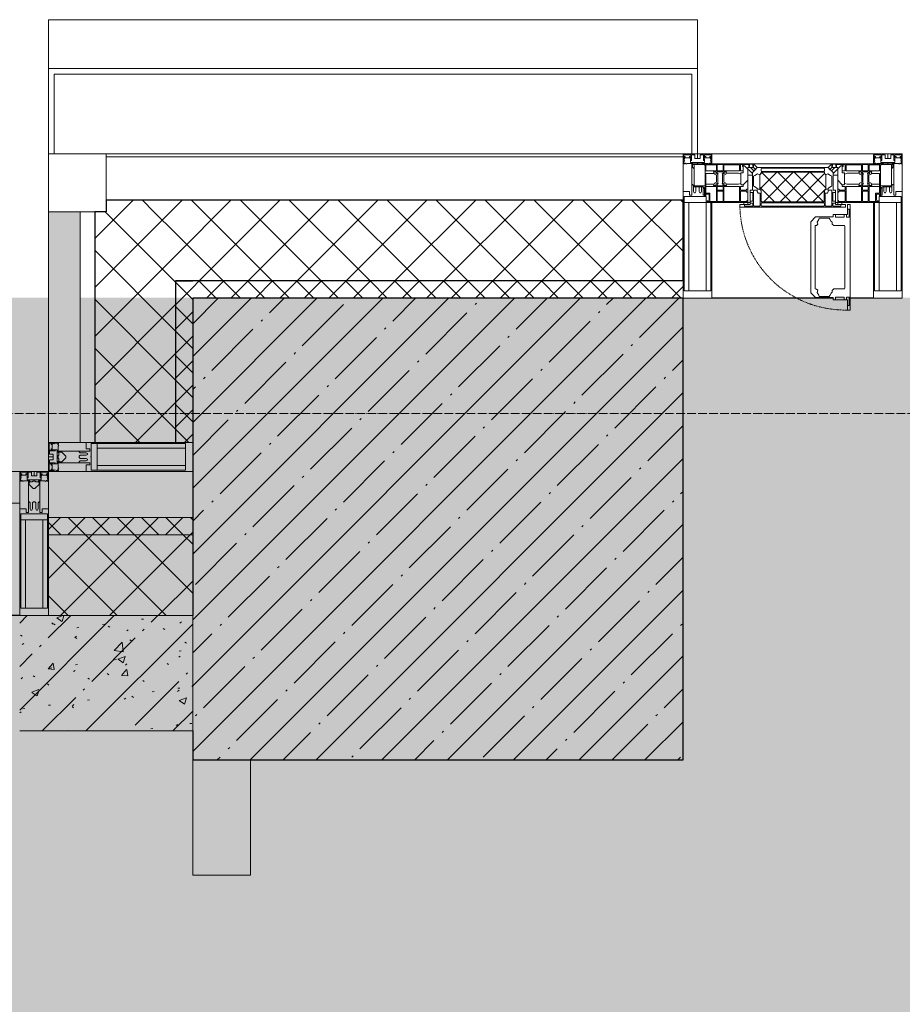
# Model space of a CAD drawing. Header units: millimetres. Extents: x -525784 to 178656, y -69521 to 385150.
# Tile 330 of 389: x -174153 to -172623, y 374921 to 376627. Entities that reach past the tile are written whole.
import ezdxf

# ---------------------------------------------------------------- set-up
doc = ezdxf.new("R2010")
doc.units = ezdxf.units.MM
doc.linetypes.add('-D1-02х01', pattern=[3, 2, -1])
doc.linetypes.add('-D1d1-15x02', pattern=[19, 15, -2, 0, -2])
for name, color, linetype, lineweight in [('_0', 7, 'Continuous', 13), ('A-COLS', 7, 'Continuous', 5), ('A-DETL-GENF', 7, 'Continuous', 5), ('A-GLAZ', 7, 'Continuous', 5), ('A-GLAZ-CURT', 8, 'Continuous', 5), ('A-GLAZ-CWMG', 8, 'Continuous', 5), ('A-WALL', 7, 'Continuous', 5), ('A-WALL-FNSH', 8, 'Continuous', 5), ('I-WALL', 7, 'Continuous', 5), ('S-COLS', 7, 'Continuous', 5), ('S-GRID', 7, 'Continuous', 5)]:
    doc.layers.add(name, color=color, linetype=linetype, lineweight=lineweight)
pattern_1 = [(45, (0, 0), (-21.213203, 21.213203), []), (135, (0, 0), (-21.213203, -21.213203), [])]
pattern_2 = [(45, (0, 0), (-42.42641, 42.42641), []), (135, (0, 0), (-42.42641, -42.42641), [])]

# ---------------------------------------------------------------- blocks, each defined once
blk = doc.blocks.new('Rectangular Mullion - 50Wx250H-V1-50_AS_M_L24')
at = {"layer": 'A-DETL-GENF'}
for p, q in [((-25, 84), (-25, 250)), ((-25, 250), (0, 250)), ((25, 250), (0, 250)), ((25, 65.2), (25, 250)), ((-23, 237.3), (0, 237.3)), ((-23, 237.3), (-23, 84)), ((-14.9, 84), (-14.9, 237.3)), ((23, 237.3), (0, 237.3)), ((14.9, 84), (14.9, 237.3)), ((23, 237.3), (23, 73.6)), ((0, 84), (-15, 84)), ((-0.5, 73.6), (-15, 73.6)), ((-10, 71.3), (-12, 71.3)), ((-10, 57.4), (-10, 71.3)), ((0, 84), (23, 84)), ((0.5, 73.6), (23, 73.6)), ((10, 71.3), (14, 71.3)), ((10, 53), (10, 71.3)), ((14, 71.3), (14, 65.2)), ((-7, 65.2), (-5.9, 67.3)), ((-7, 65.2), (-7, 57)), ((-4.1, 67.3), (-5.9, 67.3)), ((-4.1, 67.3), (-2.9, 65.1)), ((-2.9, 65.1), (-2.9, 57)), ((4.1, 67.3), (2.9, 65.1)), ((2.9, 65.1), (2.9, 57)), ((4.1, 67.3), (5.9, 67.3)), ((7, 65.2), (5.9, 67.3)), ((7, 65.2), (7, 54.7)), ((8.7, 53), (7, 54.7)), ((8.7, 53), (10, 53)), ((10, 53), (10, 17)), ((14, 65.2), (25, 65.2)), ((8.5, 23), (6, 25.5)), ((6, 18), (7.4, 18)), ((7.4, 18), (7.4, 16.6)), ((7.5, 18.5), (8.5, 18.5)), ((7.5, 17), (7.5, 18.5)), ((8.5, 18.5), (8.5, 23)), ((18.4, 16.6), (19, 17.6)), ((19, 17.6), (21.3, 16)), ((-23.8, 14.6), (-25, 14.2)), ((-25, 0), (-25, 14.2)), ((-23.8, 17), (-23.8, 14.6)), ((-22.5, 10.6), (-23.8, 14.6)), ((-22.5, 10.6), (-23.7, 9.9)), ((-23.7, 1.3), (-23.7, 9.9)), ((-23.7, 1.3), (-11.8, 1.3)), ((-23.2, 10.2), (-22.5, 8)), ((-22.5, 8), (-22.5, 4.5)), ((-21.3, 4.5), (-22.5, 4.5)), ((-22.3, 17), (-22.3, 16)), ((-22.3, 16), (-21.3, 16)), ((-19.9, 17), (-21.3, 16)), ((-21.3, 4.5), (-21.3, 6.5)), ((-21.3, 6.5), (-14.2, 6.5)), ((-7.4, 16.6), (-18.4, 16.6)), ((-14.2, 6.5), (-14.2, 4.5)), ((-13.2, 4.5), (-14.2, 4.5)), ((-13.2, 4.5), (-12.2, 7.2)), ((-12.7, 7.6), (-11.3, 11.4)), ((-12.7, 7.6), (-11.8, 6.9)), ((-12.2, 9), (-12.2, 14.8)), ((-12.2, 14.8), (0, 14.8)), ((-11.8, 1.3), (-11.8, 6.9)), ((-10.5, 11.2), (-11.3, 11.4)), ((-10.5, 1.5), (-10.5, 11.2)), ((-4.8, 1.5), (-10.5, 1.5)), ((0, 8), (-4.8, 8)), ((-4.8, 1.5), (-4.8, 8)), ((-2.6, 16.8), (0, 16.8)), ((2.6, 16.8), (0, 16.8)), ((0, 14.8), (0, 16.8)), ((0, 14.8), (0, 16.8)), ((12.2, 14.8), (0, 14.8)), ((0, 0), (0, 8)), ((0, 8), (4.8, 8)), ((0, 0), (0, 8)), ((4.8, 1.5), (4.8, 8)), ((4.8, 1.5), (10.5, 1.5)), ((7.4, 16.6), (18.4, 16.6)), ((10, 17), (7.5, 17)), ((10.5, 11.2), (11.3, 11.4)), ((10.5, 1.5), (10.5, 11.2)), ((12.7, 7.6), (11.3, 11.4)), ((12.7, 7.6), (11.8, 6.9)), ((11.8, 1.3), (11.8, 6.9)), ((23.7, 1.3), (11.8, 1.3)), ((12.2, 9), (12.2, 14.8)), ((13.2, 4.5), (12.2, 7.2)), ((13.2, 4.5), (14.2, 4.5)), ((21.3, 6.5), (14.2, 6.5)), ((14.2, 6.5), (14.2, 4.5)), ((22.3, 16), (21.3, 16)), ((21.3, 4.5), (21.3, 6.5)), ((21.3, 4.5), (22.5, 4.5)), ((22.3, 17), (22.3, 16)), ((22.3, 17), (23.8, 17)), ((22.5, 10.6), (23.8, 14.6)), ((22.5, 10.6), (23.7, 9.9)), ((23.2, 10.2), (22.5, 8)), ((22.5, 8), (22.5, 4.5)), ((23.7, 1.3), (23.7, 9.9)), ((23.8, 17), (23.8, 14.6)), ((23.8, 14.6), (25, 14.2)), ((25, 0), (25, 14.2)), ((-25, 0), (0, 0)), ((25, 0), (0, 0))]:
    blk.add_line(p, q, dxfattribs=at)
for centre, start, end in [((-0.5, 73.1), 360, 90), ((0.5, 73.1), 90, 180)]:
    blk.add_arc(centre, 0.5, start, end, dxfattribs=at)
blk = doc.blocks.new('Rectangular Mullion - R_StandardFrame_50Wx250H-3538113-50_AS_M_L24')
at = {"layer": 'A-GLAZ-CWMG', "lineweight": 9}
for p, q in [((-25, 84), (-25, 250)), ((-25, 250), (25, 250)), ((25, 250), (25, 0)), ((-25, 0), (-25, 17)), ((25, 0), (-25, 0))]:
    blk.add_line(p, q, dxfattribs=at)
blk = doc.blocks.new('A_PAN_Створка - 383мм-V12-50_AS_M_L24')
at = {"layer": 'A-GLAZ-CURT'}
h = blk.add_hatch(dxfattribs=at)
h.set_pattern_fill('FP_14', color=256, style=0, pattern_type=2)
h.set_pattern_definition([(45, (-19440, -29700), (-14.142136, 14.142136), []), (135, (-19440, -29700), (-14.142136, -14.142136), [])])
h.paths.add_polyline_path([(53.6, -82.7), (54.6, -81.8), (55.5, -62.5), (57.2, -60.8), (57.2, -36.4), (54.9, -34.1), (54.5, -31.8), (-54.5, -31.8), (-54.9, -34.1), (-57.2, -36.4), (-57.2, -60.8), (-54.6, -63.4), (-53.6, -82.7), (-46.3, -82.7)])
at = {"layer": 'A-DETL-GENF'}
for p, q in [((-70, -32.1), (-61.4, -23.5)), ((-70, -62.5), (-70, -32.1)), ((61.4, -23.5), (-61.4, -23.5)), ((-55.2, -33.8), (-57.3, -35.9)), ((-54.9, -34.1), (-57.2, -36.4)), ((-55.2, -33.8), (-54.8, -31.5)), ((-54.9, -25.8), (-53.9, -24.8)), ((-54.9, -29.5), (-54.9, -25.8)), ((-53.9, -30.5), (-54.9, -29.5)), ((-54.5, -31.8), (-54.9, -34.1)), ((0, -31.5), (-54.8, -31.5)), ((54.5, -31.8), (-54.5, -31.8)), ((-53.9, -24.8), (53.9, -24.8)), ((53.9, -30.5), (-53.9, -30.5)), ((0, -31.5), (54.8, -31.5)), ((54.9, -25.8), (53.9, -24.8)), ((53.9, -30.5), (54.9, -29.5)), ((54.9, -34.1), (54.5, -31.8)), ((55.2, -33.8), (54.8, -31.5)), ((54.9, -29.5), (54.9, -25.8)), ((57.2, -36.4), (54.9, -34.1)), ((55.2, -33.8), (57.3, -35.9)), ((70, -32.1), (61.4, -23.5)), ((70, -62.5), (70, -32.1)), ((-67.8, -38.3), (-65.7, -37.4)), ((-67.8, -55.7), (-67.8, -38.3)), ((-65.7, -37.4), (-60.8, -34.7)), ((-60.8, -34.7), (-57.3, -35.9)), ((-57.2, -36.4), (-57.2, -60.8)), ((57.2, -60.8), (57.2, -36.4)), ((60.8, -34.7), (57.3, -35.9)), ((65.7, -37.4), (60.8, -34.7)), ((67.8, -38.3), (65.7, -37.4)), ((67.8, -55.7), (67.8, -38.3)), ((-73.9, -62.5), (-70, -62.5)), ((-73.9, -87.5), (-73.9, -62.5)), ((-69.4, -66.5), (-73.9, -66.5)), ((-69.4, -81.5), (-69.4, -66.5)), ((-61.7, -62.5), (-67.9, -62.5)), ((-67.9, -62.5), (-67.9, -89.3)), ((-66, -56.5), (-67.8, -55.7)), ((-66, -56.5), (-62, -59.1)), ((-62, -59.1), (-60.7, -61)), ((-61.7, -64.9), (-61.7, -62.5)), ((-60.1, -67.7), (-61.7, -64.9)), ((-60.7, -61), (-57.4, -61)), ((-56.4, -67.7), (-60.1, -67.7)), ((-57.4, -61), (-54.9, -63.5)), ((-57.2, -60.8), (-54.6, -63.4)), ((-56.4, -89.4), (-56.4, -67.7)), ((-54.9, -63.5), (-54.9, -81.9)), ((-54.6, -63.4), (-54.6, -81.8)), ((54.6, -63.4), (57.2, -60.8)), ((54.6, -81.8), (54.6, -63.4)), ((57.4, -61), (54.9, -63.5)), ((54.9, -63.5), (54.9, -81.9)), ((56.4, -67.7), (60.1, -67.7)), ((56.4, -89.4), (56.4, -67.7)), ((60.7, -61), (57.4, -61)), ((60.1, -67.7), (61.7, -64.9)), ((62, -59.1), (60.7, -61)), ((61.7, -62.5), (67.9, -62.5)), ((61.7, -64.9), (61.7, -62.5)), ((66, -56.5), (62, -59.1)), ((66, -56.5), (67.8, -55.7)), ((67.9, -62.5), (67.9, -89.3)), ((69.4, -66.5), (73.9, -66.5)), ((69.4, -81.5), (69.4, -66.5)), ((73.9, -62.5), (70, -62.5)), ((73.9, -87.5), (73.9, -62.5)), ((-73.9, -81.5), (-69.4, -81.5)), ((-54.9, -81.9), (-53.8, -83)), ((-54.9, -85.6), (-53.9, -84.6)), ((-54.6, -81.8), (-53.6, -82.7)), ((-53.9, -84.6), (53.9, -84.6)), ((53.8, -83), (-53.8, -83)), ((-53.6, -82.7), (53.6, -82.7)), ((53.6, -82.7), (54.6, -81.8)), ((54.9, -81.9), (53.8, -83)), ((54.9, -85.6), (53.9, -84.6)), ((73.9, -81.5), (69.4, -81.5)), ((-91.5, -87.5), (-73.9, -87.5)), ((-91.5, -92), (-91.5, -87.5)), ((-91.5, -92), (91.5, -92)), ((-83.4, -90.3), (-83.4, -87.5)), ((-83.4, -90.3), (-69.4, -90.3)), ((-69.4, -85.5), (-73.9, -85.5)), ((-69.4, -90.3), (-69.4, -85.5)), ((-67.9, -89.3), (-66.9, -90.3)), ((-66.9, -90.3), (-57.4, -90.3)), ((-57.4, -90.3), (-56.4, -89.4)), ((-54.9, -89.3), (-54.9, -85.6)), ((-53.9, -90.3), (-54.9, -89.3)), ((53.9, -90.3), (-53.9, -90.3)), ((53.9, -90.3), (54.9, -89.3)), ((54.9, -89.3), (54.9, -85.6)), ((57.4, -90.3), (56.4, -89.4)), ((66.9, -90.3), (57.4, -90.3)), ((67.9, -89.3), (66.9, -90.3)), ((69.4, -85.5), (73.9, -85.5)), ((69.4, -90.3), (69.4, -85.5)), ((83.4, -90.3), (69.4, -90.3)), ((91.5, -87.5), (73.9, -87.5)), ((83.4, -90.3), (83.4, -87.5)), ((91.5, -92), (91.5, -87.5))]:
    blk.add_line(p, q, dxfattribs=at)
at = {"layer": 'A-DETL-GENF', "color": 9, "true_color": 0xc8c8c8}
for p, q in [((95.1, -87.5), (95.1, -105.1)), ((99.6, -87.5), (95.1, -87.5)), ((97.9, -95.6), (95.1, -95.6)), ((97.9, -95.6), (97.9, -109.6)), ((99.6, -270.5), (99.6, -87.5)), ((39.7, -109), (31.1, -117.6)), ((31.1, -117.6), (31.1, -240.4)), ((70.1, -109), (39.7, -109)), ((45, -113.3), (42.3, -118.2)), ((42.3, -118.2), (43.5, -121.7)), ((45.9, -111.2), (45, -113.3)), ((63.3, -111.2), (45.9, -111.2)), ((64.1, -113), (63.3, -111.2)), ((64.1, -113), (66.7, -117)), ((66.7, -117), (68.6, -118.3)), ((68.6, -118.3), (68.6, -121.6)), ((70.1, -105.1), (70.1, -109)), ((95.1, -105.1), (70.1, -105.1)), ((74.1, -109.6), (74.1, -105.1)), ((89.1, -109.6), (74.1, -109.6)), ((89.1, -105.1), (89.1, -109.6)), ((93.1, -109.6), (93.1, -105.1)), ((97.9, -109.6), (93.1, -109.6)), ((41.4, -123.8), (39.1, -124.2)), ((39.1, -179), (39.1, -124.2)), ((41.4, -123.8), (43.5, -121.7)), ((68.6, -121.6), (71.1, -124.1)), ((71.1, -124.1), (89.5, -124.1)), ((89.5, -124.1), (90.6, -125.2)), ((90.6, -125.2), (90.6, -232.8)), ((39.1, -179), (39.1, -233.8)), ((41.4, -234.2), (39.1, -233.8)), ((41.4, -234.2), (43.5, -236.3)), ((42.3, -239.8), (43.5, -236.3)), ((68.6, -236.4), (71.1, -233.9)), ((68.6, -239.7), (68.6, -236.4)), ((71.1, -233.9), (89.5, -233.9)), ((89.5, -233.9), (90.6, -232.8)), ((39.7, -249), (31.1, -240.4)), ((70.1, -249), (39.7, -249)), ((45, -244.7), (42.3, -239.8)), ((45.9, -246.8), (45, -244.7)), ((63.3, -246.8), (45.9, -246.8)), ((64.1, -245), (63.3, -246.8)), ((64.1, -245), (66.7, -241)), ((66.7, -241), (68.6, -239.7)), ((70.1, -252.9), (70.1, -249)), ((95.1, -252.9), (70.1, -252.9)), ((74.1, -248.4), (74.1, -252.9)), ((89.1, -248.4), (74.1, -248.4)), ((89.1, -252.9), (89.1, -248.4)), ((93.1, -248.4), (93.1, -252.9)), ((97.9, -248.4), (93.1, -248.4)), ((95.1, -270.5), (95.1, -252.9)), ((97.9, -262.4), (97.9, -248.4)), ((97.9, -262.4), (95.1, -262.4)), ((99.6, -270.5), (95.1, -270.5))]:
    blk.add_line(p, q, dxfattribs=at)
at = {"layer": 'A-GLAZ'}
for p, q in [((-67.9, -17), (-171, -17)), ((-171, -17), (-171, -57)), ((-150.5, -17), (-150.5, -29.4)), ((67.9, -17), (-67.9, -17)), ((-61.4, -23.5), (-67.9, -17)), ((-67.9, -17), (-67.9, -23.5)), ((-67.9, -17), (67.9, -17)), ((67.9, -17), (61.4, -23.5)), ((67.9, -23.5), (67.9, -17)), ((171, -17), (67.9, -17)), ((150.5, -17), (150.5, -29.4)), ((171, -57), (171, -17)), ((-171, -18.5), (-153.5, -18.5)), ((-153.5, -18.5), (-152, -20)), ((-152, -20), (-152, -73.5)), ((-132.4, -18.6), (-150.5, -18.6)), ((-150.5, -29.4), (-132.4, -29.4)), ((-150.5, -33.6), (-150.5, -68)), ((-136.3, -33.6), (-150.5, -33.6)), ((-137.2, -31), (-135.8, -35)), ((-132.5, -31), (-137.2, -31)), ((-132.5, -31.9), (-133.4, -33.7)), ((-133.4, -33.7), (-130.1, -35.3)), ((-132.5, -31.9), (-132.5, -31)), ((-132.4, -29.4), (-132.4, -18.6)), ((-131, -18.2), (-131, -29.5)), ((-120.8, -18.2), (-131, -18.2)), ((-131, -29.5), (-120.8, -29.5)), ((-131, -30.9), (-131, -33)), ((-120.8, -30.9), (-131, -30.9)), ((-129.4, -34.6), (-131, -33)), ((-122.4, -34.6), (-120.8, -33)), ((-118.4, -33.7), (-121.7, -35.3)), ((-120.8, -18.2), (-120.8, -29.5)), ((-120.8, -30.9), (-120.8, -33)), ((-119.3, -18.6), (-92.5, -18.6)), ((-119.3, -29.4), (-119.3, -18.6)), ((-92.5, -29.4), (-119.3, -29.4)), ((-119.3, -31), (-114.6, -31)), ((-119.3, -31.9), (-119.3, -31)), ((-119.3, -31.9), (-118.4, -33.7)), ((-114.6, -31), (-115.9, -35)), ((-94.1, -33.5), (-115.4, -33.5)), ((-89.9, -35.1), (-94.1, -33.5)), ((-92.5, -18.6), (-92.5, -29.4)), ((-90.8, -18.5), (-90.8, -29.4)), ((-87.3, -18.5), (-90.8, -18.5)), ((-90.8, -29.4), (-85.9, -29.4)), ((-89.9, -32.5), (-89.9, -35.1)), ((-85.9, -32.5), (-89.9, -32.5)), ((-87.3, -20.4), (-87.3, -18.5)), ((-87.3, -20.4), (-87.3, -21.9)), ((-84.8, -20.4), (-87.3, -20.4)), ((-87.3, -21.9), (-85.9, -21.9)), ((-85.9, -18.2), (-85.9, -20.4)), ((-75.9, -18.2), (-85.9, -18.2)), ((-85.9, -21.9), (-85.9, -29.4)), ((-85.9, -29.4), (-85.9, -32.5)), ((-83.4, -20.4), (-84.8, -20.4)), ((-70, -33.8), (-83.4, -20.4)), ((-78, -84), (-78, -23.5)), ((-78, -23.5), (-67.9, -23.5)), ((-75.9, -21.5), (-75.9, -18.2)), ((-75.9, -21.5), (-75.9, -23.5)), ((-74.9, -21.5), (-75.9, -21.5)), ((-75.9, -23.5), (-73, -23.5)), ((-74.9, -17.9), (-74.9, -21.5)), ((-68.9, -17.9), (-74.9, -17.9)), ((-67.2, -29.3), (-73, -23.5)), ((-61.4, -23.5), (-70, -32.1)), ((-70, -32.1), (-70, -62.5)), ((-70, -36.8), (-70, -33.8)), ((-68.9, -21.5), (-68.9, -17.9)), ((-67.9, -21.5), (-68.9, -21.5)), ((-67.9, -21.5), (-67.9, -23.5)), ((-67.9, -23.5), (-64.6, -26.8)), ((-67.9, -23.5), (-64.6, -26.8)), ((-64.6, -26.8), (-67.2, -29.3)), ((-64.6, -26.8), (-61.4, -23.5)), ((61.4, -23.5), (-61.4, -23.5)), ((70, -32.1), (61.4, -23.5)), ((61.4, -23.5), (64.6, -26.8)), ((67.9, -23.5), (64.6, -26.8)), ((64.6, -26.8), (67.9, -23.5)), ((64.6, -26.8), (67.2, -29.3)), ((67.2, -29.3), (73, -23.5)), ((67.9, -21.5), (67.9, -23.5)), ((67.9, -21.5), (68.9, -21.5)), ((67.9, -23.5), (78, -23.5)), ((68.9, -17.9), (74.9, -17.9)), ((68.9, -21.5), (68.9, -17.9)), ((70, -33.8), (83.4, -20.4)), ((70, -62.5), (70, -32.1)), ((70, -36.8), (70, -33.8)), ((75.9, -23.5), (73, -23.5)), ((74.9, -17.9), (74.9, -21.5)), ((74.9, -21.5), (75.9, -21.5)), ((75.9, -18.2), (85.9, -18.2)), ((75.9, -21.5), (75.9, -18.2)), ((75.9, -21.5), (75.9, -23.5)), ((78, -23.5), (78, -84)), ((83.4, -20.4), (84.8, -20.4)), ((84.8, -20.4), (87.3, -20.4)), ((85.9, -18.2), (85.9, -20.4)), ((85.9, -21.9), (85.9, -29.4)), ((87.3, -21.9), (85.9, -21.9)), ((85.9, -29.4), (85.9, -32.5)), ((90.8, -29.4), (85.9, -29.4)), ((85.9, -32.5), (89.9, -32.5)), ((87.3, -18.5), (90.8, -18.5)), ((87.3, -20.4), (87.3, -18.5)), ((87.3, -20.4), (87.3, -21.9)), ((89.9, -32.5), (89.9, -35.1)), ((89.9, -35.1), (94.1, -33.5)), ((90.8, -18.5), (90.8, -29.4)), ((92.5, -18.6), (92.5, -29.4)), ((119.3, -18.6), (92.5, -18.6)), ((92.5, -29.4), (119.3, -29.4)), ((94.1, -33.5), (115.4, -33.5)), ((114.6, -31), (115.9, -35)), ((119.3, -31), (114.6, -31)), ((119.3, -31.9), (118.4, -33.7)), ((118.4, -33.7), (121.7, -35.3)), ((119.3, -29.4), (119.3, -18.6)), ((119.3, -31.9), (119.3, -31)), ((120.8, -18.2), (120.8, -29.5)), ((120.8, -18.2), (131, -18.2)), ((131, -29.5), (120.8, -29.5)), ((120.8, -30.9), (120.8, -33)), ((120.8, -30.9), (131, -30.9)), ((122.4, -34.6), (120.8, -33)), ((129.4, -34.6), (131, -33)), ((133.4, -33.7), (130.1, -35.3)), ((131, -18.2), (131, -29.5)), ((131, -30.9), (131, -33)), ((132.4, -18.6), (150.5, -18.6)), ((132.4, -29.4), (132.4, -18.6)), ((150.5, -29.4), (132.4, -29.4)), ((132.5, -31), (137.2, -31)), ((132.5, -31.9), (132.5, -31)), ((132.5, -31.9), (133.4, -33.7)), ((137.2, -31), (135.8, -35)), ((136.3, -33.6), (150.5, -33.6)), ((150.5, -33.6), (150.5, -68)), ((153.5, -18.5), (152, -20)), ((152, -20), (152, -73.5)), ((171, -18.5), (153.5, -18.5)), ((-137.2, -54.8), (-135.8, -50.8)), ((-132.1, -36.8), (-135.8, -35)), ((-132.1, -49), (-135.8, -50.8)), ((-133.4, -52), (-130.1, -50.4)), ((-132.1, -49), (-132.1, -36.8)), ((-129.4, -51.1), (-131, -52.7)), ((-130.1, -35.3), (-129.4, -34.6)), ((-130.1, -35.3), (-130.1, -50.4)), ((-130.1, -50.4), (-129.4, -51.1)), ((-121.7, -35.3), (-122.4, -34.6)), ((-121.7, -50.4), (-122.4, -51.1)), ((-122.4, -51.1), (-120.8, -52.7)), ((-121.7, -35.3), (-121.7, -50.4)), ((-118.4, -52), (-121.7, -50.4)), ((-119.7, -36.8), (-115.9, -35)), ((-119.7, -49), (-119.7, -36.8)), ((-119.7, -49), (-115.9, -50.8)), ((-114.6, -54.8), (-115.9, -50.8)), ((-89.9, -50.9), (-94.1, -52.5)), ((-89.9, -35.1), (-89.9, -50.9)), ((-89.9, -52.2), (-89.9, -50.9)), ((-85.9, -53.5), (-78, -45.6)), ((-78, -36.8), (-70, -36.8)), ((-78, -45.6), (-78, -36.8)), ((78, -36.8), (70, -36.8)), ((78, -45.6), (78, -36.8)), ((85.9, -53.5), (78, -45.6)), ((89.9, -35.1), (89.9, -50.9)), ((89.9, -50.9), (94.1, -52.5)), ((89.9, -52.2), (89.9, -50.9)), ((114.6, -54.8), (115.9, -50.8)), ((119.7, -36.8), (115.9, -35)), ((119.7, -49), (115.9, -50.8)), ((118.4, -52), (121.7, -50.4)), ((119.7, -49), (119.7, -36.8)), ((122.4, -51.1), (120.8, -52.7)), ((121.7, -35.3), (122.4, -34.6)), ((121.7, -35.3), (121.7, -50.4)), ((121.7, -50.4), (122.4, -51.1)), ((130.1, -35.3), (129.4, -34.6)), ((130.1, -50.4), (129.4, -51.1)), ((129.4, -51.1), (131, -52.7)), ((130.1, -35.3), (130.1, -50.4)), ((133.4, -52), (130.1, -50.4)), ((132.1, -36.8), (135.8, -35)), ((132.1, -49), (132.1, -36.8)), ((132.1, -49), (135.8, -50.8)), ((137.2, -54.8), (135.8, -50.8)), ((-171, -55.5), (-152, -55.5)), ((-171, -57), (-156, -57)), ((-153, -60), (-153, -73.5)), ((-136.4, -52.4), (-150.5, -52.4)), ((-150.5, -56.6), (-132.4, -56.6)), ((-150.5, -68), (-143.5, -68)), ((-143.5, -68), (-143.5, -81)), ((-132.5, -54.8), (-137.2, -54.8)), ((-132.5, -53.8), (-133.4, -52)), ((-132.5, -53.8), (-132.5, -54.8)), ((-132.4, -56.6), (-132.4, -82.5)), ((-131, -55.1), (-131, -52.7)), ((-120.8, -55.1), (-131, -55.1)), ((-131, -56.5), (-131, -62.6)), ((-131, -56.5), (-120.8, -56.5)), ((-120.8, -62.6), (-131, -62.6)), ((-131, -64.6), (-120.8, -64.6)), ((-131, -82.5), (-131, -64.6)), ((-120.8, -55.1), (-120.8, -52.7)), ((-120.8, -56.5), (-120.8, -62.6)), ((-120.8, -82.5), (-120.8, -64.6)), ((-119.3, -53.8), (-118.4, -52)), ((-119.3, -53.8), (-119.3, -54.8)), ((-119.3, -54.8), (-114.6, -54.8)), ((-119.3, -56.6), (-119.3, -82.5)), ((-92.5, -56.6), (-119.3, -56.6)), ((-94.1, -52.5), (-115.3, -52.5)), ((-92.5, -56.6), (-92.5, -82.5)), ((-90.8, -56.6), (-85.9, -56.6)), ((-90.8, -62.7), (-90.8, -56.6)), ((-80.4, -62.7), (-90.8, -62.7)), ((-90.8, -64.6), (-90.8, -82.5)), ((-80.1, -64.6), (-90.8, -64.6)), ((-89.9, -52.2), (-88.6, -53.5)), ((-85.9, -53.5), (-88.6, -53.5)), ((-85.9, -56.6), (-85.9, -53.5)), ((-80.4, -61.1), (-80.4, -62.7)), ((-78, -61.1), (-80.4, -61.1)), ((-80.1, -66.1), (-80.1, -64.6)), ((-78, -66.1), (-80.1, -66.1)), ((-78, -66.1), (-78, -61.1)), ((-70, -62.5), (-73.9, -62.5)), ((-73.9, -62.5), (-73.9, -87.5)), ((73.9, -62.5), (70, -62.5)), ((73.9, -87.5), (73.9, -62.5)), ((78, -61.1), (80.4, -61.1)), ((78, -66.1), (78, -61.1)), ((78, -66.1), (80.1, -66.1)), ((80.1, -64.6), (90.8, -64.6)), ((80.1, -66.1), (80.1, -64.6)), ((80.4, -61.1), (80.4, -62.7)), ((80.4, -62.7), (90.8, -62.7)), ((85.9, -53.5), (88.6, -53.5)), ((85.9, -56.6), (85.9, -53.5)), ((90.8, -56.6), (85.9, -56.6)), ((89.9, -52.2), (88.6, -53.5)), ((90.8, -62.7), (90.8, -56.6)), ((90.8, -64.6), (90.8, -82.5)), ((92.5, -56.6), (119.3, -56.6)), ((92.5, -56.6), (92.5, -82.5)), ((94.1, -52.5), (115.3, -52.5)), ((119.3, -54.8), (114.6, -54.8)), ((119.3, -53.8), (118.4, -52)), ((119.3, -53.8), (119.3, -54.8)), ((119.3, -56.6), (119.3, -82.5)), ((120.8, -55.1), (120.8, -52.7)), ((120.8, -55.1), (131, -55.1)), ((120.8, -56.5), (120.8, -62.6)), ((131, -56.5), (120.8, -56.5)), ((120.8, -62.6), (131, -62.6)), ((120.8, -82.5), (120.8, -64.6)), ((131, -64.6), (120.8, -64.6)), ((131, -55.1), (131, -52.7)), ((131, -56.5), (131, -62.6)), ((131, -82.5), (131, -64.6)), ((150.5, -56.6), (132.4, -56.6)), ((132.4, -56.6), (132.4, -82.5)), ((132.5, -53.8), (133.4, -52)), ((132.5, -53.8), (132.5, -54.8)), ((132.5, -54.8), (137.2, -54.8)), ((136.4, -52.4), (150.5, -52.4)), ((143.5, -68), (143.5, -81)), ((150.5, -68), (143.5, -68)), ((171, -55.5), (152, -55.5)), ((153, -73.5), (153, -60)), ((156, -57), (171, -57)), ((-153, -73.5), (-150, -73.5)), ((-150.5, -69.5), (-150.5, -73.5)), ((-145, -69.5), (-150.5, -69.5)), ((-150, -73.5), (-150, -84)), ((-150, -84), (-78, -84)), ((-148.5, -81), (-148.5, -82.5)), ((-143.5, -81), (-148.5, -81)), ((-148.5, -82.5), (-132.4, -82.5)), ((-145, -69.5), (-145, -79.5)), ((-131, -82.5), (-120.8, -82.5)), ((-119.3, -82.5), (-92.5, -82.5)), ((-90.8, -82.5), (-79.5, -82.5)), ((-78, -84), (-85, -84)), ((-85, -84), (-85, -87.5)), ((-79.5, -80.6), (-78, -80.6)), ((-79.5, -82.5), (-79.5, -80.6)), ((-78, -87.5), (-78, -84)), ((-78, -84), (-73.9, -84)), ((73.9, -84), (78, -84)), ((79.5, -80.6), (78, -80.6)), ((78, -87.5), (78, -84)), ((78, -84), (85, -84)), ((78, -84), (150, -84)), ((79.5, -82.5), (79.5, -80.6)), ((90.8, -82.5), (79.5, -82.5)), ((85, -84), (85, -87.5)), ((119.3, -82.5), (92.5, -82.5)), ((131, -82.5), (120.8, -82.5)), ((148.5, -82.5), (132.4, -82.5)), ((143.5, -81), (148.5, -81)), ((145, -69.5), (150.5, -69.5)), ((145, -69.5), (145, -79.5)), ((148.5, -81), (148.5, -82.5)), ((150, -84), (150, -73.5)), ((150, -73.5), (153, -73.5)), ((150.5, -69.5), (150.5, -73.5)), ((-73.9, -87.5), (-91.5, -87.5)), ((-91.5, -87.5), (-91.5, -92)), ((-91.5, -92), (91.5, -92)), ((-85, -87.5), (-78, -87.5)), ((91.5, -87.5), (73.9, -87.5)), ((85, -87.5), (78, -87.5)), ((91.5, -92), (91.5, -87.5))]:
    blk.add_line(p, q, dxfattribs=at)
for centre, start, end in [((-156, -60), 0, 90), ((156, -60), 90, 180)]:
    blk.add_arc(centre, 3, start, end, dxfattribs=at)
at = {"layer": 'A-GLAZ', "linetype": '-D1-02х01'}
blk.add_arc((91.4, -87.5), 183, 181.4091, 271.1445, dxfattribs=at)
blk = doc.blocks.new('Rectangular Mullion - R_StandardFrame_50Wx250H-V11-50_AS_M_L24')
at = {"layer": 'A-GLAZ-CWMG'}
for p, q in [((25500, 29700), (25780, 29700)), ((25500, 29450), (25710.1, 29450)), ((25739.6, 29450), (25780, 29450))]:
    blk.add_line(p, q, dxfattribs=at)
blk = doc.blocks.new('Quad Corner Mullion - Q_0_100_-50-4783203-50_AS_M_L24')
at = {"layer": 'A-GLAZ-CWMG', "lineweight": 9}
for p, q in [((-100, 100), (0, 100)), ((-100, 0), (-100, 100)), ((0, 100), (0, 0)), ((0, 0), (-100, 0))]:
    blk.add_line(p, q, dxfattribs=at)
blk = doc.blocks.new('Rectangular Mullion - 50Wx250H-2623690-50_AS_M_L24')
at = {"layer": 'A-DETL-GENF'}
for p, q in [((-25, 65.2), (-25, 250)), ((-25, 250), (0, 250)), ((25, 250), (0, 250)), ((25, 65.2), (25, 250)), ((-23, 237.3), (0, 237.3)), ((-23, 237.3), (-23, 73.6)), ((-14.9, 84), (-14.9, 237.3)), ((23, 237.3), (0, 237.3)), ((14.9, 84), (14.9, 237.3)), ((23, 237.3), (23, 73.6)), ((0, 84), (-23, 84)), ((-0.5, 73.6), (-23, 73.6)), ((-14, 71.3), (-14, 65.2)), ((-10, 71.3), (-14, 71.3)), ((-10, 53), (-10, 71.3)), ((0, 84), (23, 84)), ((0.5, 73.6), (23, 73.6)), ((10, 71.3), (14, 71.3)), ((10, 53), (10, 71.3)), ((14, 71.3), (14, 65.2)), ((-14, 65.2), (-25, 65.2)), ((-8.7, 53), (-10, 53)), ((-10, 53), (-10, 17)), ((-8.7, 53), (-7, 54.7)), ((-7, 65.2), (-5.9, 67.3)), ((-7, 65.2), (-7, 54.7)), ((-4.1, 67.3), (-5.9, 67.3)), ((-4.1, 67.3), (-2.9, 65.1)), ((-2.9, 65.1), (-2.9, 54.6)), ((-1.3, 53), (-2.9, 54.6)), ((0, 53), (-1.3, 53)), ((0, 53), (1.3, 53)), ((1.3, 53), (2.9, 54.6)), ((4.1, 67.3), (2.9, 65.1)), ((2.9, 65.1), (2.9, 54.6)), ((4.1, 67.3), (5.9, 67.3)), ((7, 65.2), (5.9, 67.3)), ((7, 65.2), (7, 54.7)), ((8.7, 53), (7, 54.7)), ((8.7, 53), (10, 53)), ((10, 53), (10, 17)), ((14, 65.2), (25, 65.2)), ((-19, 17.6), (-21.3, 16)), ((-18.4, 16.6), (-19, 17.6)), ((-8.5, 23), (-1.5, 30)), ((-8.5, 18.5), (-8.5, 23)), ((-7.5, 18.5), (-8.5, 18.5)), ((-7.5, 17), (-7.5, 18.5)), ((-7.4, 18), (-7.4, 16.6)), ((-2.6, 18), (-7.4, 18)), ((-2.6, 18), (-2.6, 16.8)), ((-1.5, 30), (0, 30)), ((1.5, 30), (0, 30)), ((8.5, 23), (1.5, 30)), ((2.6, 18), (2.6, 16.8)), ((2.6, 18), (7.4, 18)), ((7.4, 18), (7.4, 16.6)), ((7.5, 18.5), (8.5, 18.5)), ((7.5, 17), (7.5, 18.5)), ((8.5, 18.5), (8.5, 23)), ((18.4, 16.6), (19, 17.6)), ((19, 17.6), (21.3, 16)), ((-23.8, 14.6), (-25, 14.2)), ((-25, 0), (-25, 14.2)), ((-22.3, 17), (-23.8, 17)), ((-23.8, 17), (-23.8, 14.6)), ((-22.5, 10.6), (-23.8, 14.6)), ((-22.5, 10.6), (-23.7, 9.9)), ((-23.7, 1.3), (-23.7, 9.9)), ((-23.7, 1.3), (-11.8, 1.3)), ((-23.2, 10.2), (-22.5, 8)), ((-22.5, 8), (-22.5, 4.5)), ((-21.3, 4.5), (-22.5, 4.5)), ((-22.3, 17), (-22.3, 16)), ((-22.3, 16), (-21.3, 16)), ((-21.3, 4.5), (-21.3, 6.5)), ((-21.3, 6.5), (-14.2, 6.5)), ((-7.4, 16.6), (-18.4, 16.6)), ((-14.2, 6.5), (-14.2, 4.5)), ((-13.2, 4.5), (-14.2, 4.5)), ((-13.2, 4.5), (-12.2, 7.2)), ((-12.7, 7.6), (-11.3, 11.4)), ((-12.7, 7.6), (-11.8, 6.9)), ((-12.2, 9), (-12.2, 14.8)), ((-12.2, 14.8), (0, 14.8)), ((-11.8, 1.3), (-11.8, 6.9)), ((-10.5, 11.2), (-11.3, 11.4)), ((-10.5, 1.5), (-10.5, 11.2)), ((-4.8, 1.5), (-10.5, 1.5)), ((-10, 17), (-7.5, 17)), ((0, 8), (-4.8, 8)), ((-4.8, 1.5), (-4.8, 8)), ((-2.6, 16.8), (0, 16.8)), ((2.6, 16.8), (0, 16.8)), ((0, 14.8), (0, 16.8)), ((0, 14.8), (0, 16.8)), ((12.2, 14.8), (0, 14.8)), ((0, 0), (0, 8)), ((0, 8), (4.8, 8)), ((0, 0), (0, 8)), ((4.8, 1.5), (4.8, 8)), ((4.8, 1.5), (10.5, 1.5)), ((7.4, 16.6), (18.4, 16.6)), ((10, 17), (7.5, 17)), ((10.5, 11.2), (11.3, 11.4)), ((10.5, 1.5), (10.5, 11.2)), ((12.7, 7.6), (11.3, 11.4)), ((12.7, 7.6), (11.8, 6.9)), ((11.8, 1.3), (11.8, 6.9)), ((23.7, 1.3), (11.8, 1.3)), ((12.2, 9), (12.2, 14.8)), ((13.2, 4.5), (12.2, 7.2)), ((13.2, 4.5), (14.2, 4.5)), ((21.3, 6.5), (14.2, 6.5)), ((14.2, 6.5), (14.2, 4.5)), ((22.3, 16), (21.3, 16)), ((21.3, 4.5), (21.3, 6.5)), ((21.3, 4.5), (22.5, 4.5)), ((22.3, 17), (22.3, 16)), ((22.3, 17), (23.8, 17)), ((22.5, 10.6), (23.8, 14.6)), ((22.5, 10.6), (23.7, 9.9)), ((23.2, 10.2), (22.5, 8)), ((22.5, 8), (22.5, 4.5)), ((23.7, 1.3), (23.7, 9.9)), ((23.8, 17), (23.8, 14.6)), ((23.8, 14.6), (25, 14.2)), ((25, 0), (25, 14.2)), ((-25, 0), (0, 0)), ((25, 0), (0, 0))]:
    blk.add_line(p, q, dxfattribs=at)
for centre, start, end in [((-0.5, 73.1), 360, 90), ((0.5, 73.1), 90, 180)]:
    blk.add_arc(centre, 0.5, start, end, dxfattribs=at)
blk = doc.blocks.new('Rectangular Mullion - R_StandardFrame_50Wx250H-4783204-50_AS_M_L24')
at = {"layer": 'A-GLAZ-CWMG', "lineweight": 9}
for p, q in [((0, 250), (-50, 250)), ((-50, 250), (-50, 0)), ((0, 0), (0, 250)), ((-50, 0), (0, 0))]:
    blk.add_line(p, q, dxfattribs=at)
blk = doc.blocks.new('System Panel - A_PAN_Glass-5137506-50_AS_M_L24')
at = {"layer": 'A-GLAZ-CURT'}
for p, q in [((690, 55), (-690, 55)), ((-690, 55), (-690, 0)), ((690, 0), (690, 55)), ((-690, 0), (690, 0))]:
    blk.add_line(p, q, dxfattribs=at)
blk = doc.blocks.new('Rectangular Mullion - R_StandardFrame_50Wx250H-3397544-50_AS_M_L24')
at = {"layer": 'A-GLAZ-CWMG'}
blk.add_line((16720, 28900), (18100, 28900), dxfattribs=at)
blk = doc.blocks.new('Rectangular Mullion - 50Wx250H-V4-50_AS_M_L24')
at = {"layer": 'A-DETL-GENF'}
for p, q in [((-25, 65.2), (-25, 250)), ((-25, 250), (0, 250)), ((25, 250), (0, 250)), ((25, 84), (25, 250)), ((-23, 237.3), (0, 237.3)), ((-23, 237.3), (-23, 73.6)), ((-14.9, 84), (-14.9, 237.3)), ((23, 237.3), (0, 237.3)), ((14.9, 84), (14.9, 237.3)), ((23, 237.3), (23, 84)), ((0, 84), (-23, 84)), ((-0.5, 73.6), (-23, 73.6)), ((-14, 71.3), (-14, 65.2)), ((-10, 71.3), (-14, 71.3)), ((-10, 53), (-10, 71.3)), ((0, 84), (15, 84)), ((0.5, 73.6), (15, 73.6)), ((10, 71.3), (12, 71.3)), ((10, 57.4), (10, 71.3)), ((-14, 65.2), (-25, 65.2)), ((-8.7, 53), (-10, 53)), ((-10, 53), (-10, 17)), ((-8.7, 53), (-7, 54.7)), ((-7, 65.2), (-5.9, 67.3)), ((-7, 65.2), (-7, 54.7)), ((-4.1, 67.3), (-5.9, 67.3)), ((-4.1, 67.3), (-2.9, 65.1)), ((-2.9, 65.1), (-2.9, 57)), ((4.1, 67.3), (2.9, 65.1)), ((2.9, 65.1), (2.9, 57)), ((4.1, 67.3), (5.9, 67.3)), ((7, 65.2), (5.9, 67.3)), ((7, 65.2), (7, 57)), ((-19, 17.6), (-21.3, 16)), ((-18.4, 16.6), (-19, 17.6)), ((-8.5, 23), (-6, 25.5)), ((-8.5, 18.5), (-8.5, 23)), ((-7.5, 18.5), (-8.5, 18.5)), ((-7.5, 17), (-7.5, 18.5)), ((-7.4, 18), (-7.4, 16.6)), ((-6, 18), (-7.4, 18)), ((-23.8, 14.6), (-25, 14.2)), ((-25, 0), (-25, 14.2)), ((-22.3, 17), (-23.8, 17)), ((-23.8, 17), (-23.8, 14.6)), ((-22.5, 10.6), (-23.8, 14.6)), ((-22.5, 10.6), (-23.7, 9.9)), ((-23.7, 1.3), (-23.7, 9.9)), ((-23.7, 1.3), (-11.8, 1.3)), ((-23.2, 10.2), (-22.5, 8)), ((-22.5, 8), (-22.5, 4.5)), ((-21.3, 4.5), (-22.5, 4.5)), ((-22.3, 17), (-22.3, 16)), ((-22.3, 16), (-21.3, 16)), ((-21.3, 4.5), (-21.3, 6.5)), ((-21.3, 6.5), (-14.2, 6.5)), ((-7.4, 16.6), (-18.4, 16.6)), ((-14.2, 6.5), (-14.2, 4.5)), ((-13.2, 4.5), (-14.2, 4.5)), ((-13.2, 4.5), (-12.2, 7.2)), ((-12.7, 7.6), (-11.3, 11.4)), ((-12.7, 7.6), (-11.8, 6.9)), ((-12.2, 9), (-12.2, 14.8)), ((-12.2, 14.8), (0, 14.8)), ((-11.8, 1.3), (-11.8, 6.9)), ((-10.5, 11.2), (-11.3, 11.4)), ((-10.5, 1.5), (-10.5, 11.2)), ((-4.8, 1.5), (-10.5, 1.5)), ((-10, 17), (-7.5, 17)), ((0, 8), (-4.8, 8)), ((-4.8, 1.5), (-4.8, 8)), ((-2.6, 16.8), (0, 16.8)), ((2.6, 16.8), (0, 16.8)), ((0, 14.8), (0, 16.8)), ((0, 14.8), (0, 16.8)), ((12.2, 14.8), (0, 14.8)), ((0, 0), (0, 8)), ((0, 8), (4.8, 8)), ((0, 0), (0, 8)), ((4.8, 1.5), (4.8, 8)), ((4.8, 1.5), (10.5, 1.5)), ((7.4, 16.6), (18.4, 16.6)), ((10.5, 11.2), (11.3, 11.4)), ((10.5, 1.5), (10.5, 11.2)), ((12.7, 7.6), (11.3, 11.4)), ((12.7, 7.6), (11.8, 6.9)), ((11.8, 1.3), (11.8, 6.9)), ((23.7, 1.3), (11.8, 1.3)), ((12.2, 9), (12.2, 14.8)), ((13.2, 4.5), (12.2, 7.2)), ((13.2, 4.5), (14.2, 4.5)), ((21.3, 6.5), (14.2, 6.5)), ((14.2, 6.5), (14.2, 4.5)), ((19.9, 17), (21.3, 16)), ((22.3, 16), (21.3, 16)), ((21.3, 4.5), (21.3, 6.5)), ((21.3, 4.5), (22.5, 4.5)), ((22.3, 17), (22.3, 16)), ((22.5, 10.6), (23.8, 14.6)), ((22.5, 10.6), (23.7, 9.9)), ((23.2, 10.2), (22.5, 8)), ((22.5, 8), (22.5, 4.5)), ((23.7, 1.3), (23.7, 9.9)), ((23.8, 17), (23.8, 14.6)), ((23.8, 14.6), (25, 14.2)), ((25, 0), (25, 14.2)), ((-25, 0), (0, 0)), ((25, 0), (0, 0))]:
    blk.add_line(p, q, dxfattribs=at)
for centre, start, end in [((-0.5, 73.1), 360, 90), ((0.5, 73.1), 90, 180)]:
    blk.add_arc(centre, 0.5, start, end, dxfattribs=at)
blk = doc.blocks.new('Rectangular Mullion - R_StandardFrame_50Wx250H-4053641-50_AS_M_L24')
at = {"layer": 'A-GLAZ-CWMG', "lineweight": 9}
for p, q in [((0, 250), (-50, 250)), ((-50, 250), (-50, 84)), ((0, 0), (0, 250)), ((-50, 17), (-50, 0)), ((-50, 0), (0, 0))]:
    blk.add_line(p, q, dxfattribs=at)
blk = doc.blocks.new('Rectangular Mullion - R_StandardFrame_50Wx250H-5138118-50_AS_M_L24')
at = {"layer": 'A-GLAZ-CWMG', "lineweight": 9}
for p, q in [((0, 0), (-50, 0)), ((-50, 0), (-50, -250)), ((0, -250), (0, 0)), ((-50, -250), (0, -250))]:
    blk.add_line(p, q, dxfattribs=at)
blk = doc.blocks.new('RST_AR_KMN_R22_B3_FCD_rvt-1-50_AS_M_L24')
at = {"layer": 'A-WALL'}
h = blk.add_hatch(dxfattribs=at)
h.set_pattern_fill('FP_7', color=256, style=0, pattern_type=2)
h.set_pattern_definition(pattern_2)
h.paths.add_polyline_path([(18370, 29480), (19250, 29480), (19250, 29620), (18250, 29620), (18250, 29600), (18370, 29600)])
at = {"layer": 'A-WALL', "true_color": 0xeff9fa}
blk.add_hatch(color=7, dxfattribs=at).paths.add_polyline_path([(18205, 29200), (18205, 29600), (18150, 29600), (18150, 29200)])
at = {"layer": 'A-WALL'}
h = blk.add_hatch(dxfattribs=at)
h.set_pattern_fill('FP_7', color=256, style=0, pattern_type=2)
h.set_pattern_definition(pattern_2)
h.paths.add_polyline_path([(18357.5, 29200), (18370, 29200), (18370, 29600), (18230, 29600), (18230, 29200), (18304.9, 29200)])
h = blk.add_hatch(dxfattribs=at)
h.set_pattern_fill('FP_6', color=256, style=0, pattern_type=2)
h.set_pattern_definition(pattern_1)
h.paths.add_polyline_path([(18370, 29200), (18400, 29200), (18400, 29480), (18370, 29480), (18370, 29422.6)])
h = blk.add_hatch(dxfattribs=at)
h.set_pattern_fill('FP_6', color=256, style=0, pattern_type=2)
h.set_pattern_definition(pattern_1)
h.paths.add_polyline_path([(19043.4, 29450), (19250, 29450), (19250, 29480), (18400, 29480), (18400, 29450)])
h = blk.add_hatch(dxfattribs=at)
h.set_pattern_fill('FP_6', color=256, style=0, pattern_type=2)
h.set_pattern_definition(pattern_1)
h.paths.add_polyline_path([(18380.2, 29040), (18400, 29040), (18400, 29070), (18150, 29070), (18150, 29040), (18370, 29040)])
h.paths.add_polyline_path([(16112.8, 29040), (16350, 29040), (16350, 29070), (16100, 29070), (16100, 29040)])
h = blk.add_hatch(dxfattribs=at)
h.set_pattern_fill('FP_7', color=256, style=0, pattern_type=2)
h.set_pattern_definition(pattern_2)
h.paths.add_polyline_path([(16149.8, 28900), (16350, 28900), (16350, 29040), (16100, 29040), (16100, 28900)])
h.paths.add_polyline_path([(18400, 28900), (18400, 29040), (18150, 29040), (18150, 28900)])
at = {"layer": 'A-COLS'}
for p, q in [((19275, 29932.7), (18150, 29932.7)), ((18150, 29848.3), (18150, 29932.7)), ((19275, 29932.7), (19275, 29848.3))]:
    blk.add_line(p, q, dxfattribs=at)
at = {"layer": 'A-COLS', "lineweight": 18}
for p, q in [((19275, 29848.3), (18150, 29848.3)), ((18150, 29848.3), (18150, 29700)), ((19275, 29700), (19275, 29848.3)), ((18160, 29700), (18160, 29838.3)), ((18160, 29838.3), (19265, 29838.3)), ((19265, 29838.3), (19265, 29700)), ((18150, 29700), (18160, 29700)), ((19265, 29700), (19275, 29700))]:
    blk.add_line(p, q, dxfattribs=at)
at = {"layer": 'A-WALL'}
for p, q in [((18250, 29695), (18250, 29620)), ((19250, 29695), (18250, 29695)), ((19250, 29620), (19250, 29695)), ((18230, 29600), (18205, 29600)), ((18205, 29600), (18205, 29200)), ((19250, 29450), (19250, 29480)), ((18400, 29200), (18400, 29450)), ((18400, 29450), (19250, 29450)), ((18205, 29200), (18230, 29200)), ((18370, 29200), (18400, 29200)), ((18400, 29070), (18150, 29070)), ((18150, 29070), (18150, 29040)), ((18400, 29040), (18400, 29070)), ((18150, 29040), (18150, 28900)), ((18400, 29040), (18150, 29040)), ((18400, 28900), (18400, 29040)), ((18150, 28900), (18400, 28900))]:
    blk.add_line(p, q, dxfattribs=at)
at = {"layer": 'A-WALL', "lineweight": 25}
for p, q in [((18250, 29620), (18250, 29600)), ((19250, 29620), (18250, 29620)), ((19250, 29480), (19250, 29620)), ((18250, 29600), (18230, 29600)), ((18230, 29600), (18230, 29200)), ((18400, 29480), (18370, 29480)), ((18370, 29480), (18370, 29200)), ((18370, 29480), (18400, 29480)), ((19250, 29480), (18400, 29480)), ((18230, 29200), (18370, 29200))]:
    blk.add_line(p, q, dxfattribs=at)
at = {"layer": 'A-WALL-FNSH'}
for p, q in [((19250, 29700), (18250, 29700)), ((18250, 29700), (18250, 29695)), ((19250, 29695), (19250, 29700)), ((18205, 29600), (18150, 29600)), ((18150, 29600), (18150, 29200)), ((18150, 29200), (18205, 29200))]:
    blk.add_line(p, q, dxfattribs=at)
at = {"layer": 'A-GLAZ-CURT', "lineweight": 5}
blk.add_blockref('A_PAN_Створка - 383мм-V12-50_AS_M_L24', (19440, 29700), dxfattribs=at)
at = {"layer": 'A-GLAZ-CURT', "lineweight": 5, "rotation": 180}
blk.add_blockref('System Panel - A_PAN_Glass-5137506-50_AS_M_L24', (17410, 29150), dxfattribs=at)
at = {"layer": 'A-GLAZ-CWMG', "lineweight": 5, "extrusion": (0, 0, -1)}
for name, p, rotation in [('Quad Corner Mullion - Q_0_100_-50-4783203-50_AS_M_L24', (-18150, 29700), 89.99999999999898), ('Rectangular Mullion - 50Wx250H-V4-50_AS_M_L24', (-19275, 29700), 180), ('Rectangular Mullion - 50Wx250H-V1-50_AS_M_L24', (-19605, 29700), 180), ('Rectangular Mullion - R_StandardFrame_50Wx250H-3538113-50_AS_M_L24', (-19605, 29700), 180), ('Rectangular Mullion - 50Wx250H-2623690-50_AS_M_L24', (-18150, 29175), 89.99999999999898)]:
    blk.add_blockref(name, p, dxfattribs=dict(at, rotation=rotation))
at = {"layer": 'A-GLAZ-CWMG', "lineweight": 5}
for name, p, rotation in [('Rectangular Mullion - R_StandardFrame_50Wx250H-4053641-50_AS_M_L24', (19250, 29700), 180), ('Rectangular Mullion - R_StandardFrame_50Wx250H-4783204-50_AS_M_L24', (18150, 29150), 270.000000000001), ('Rectangular Mullion - 50Wx250H-2623690-50_AS_M_L24', (18125, 29150), 180)]:
    blk.add_blockref(name, p, dxfattribs=dict(at, rotation=rotation))
for name, p in [('Rectangular Mullion - R_StandardFrame_50Wx250H-V11-50_AS_M_L24', (-6200, 0)), ('Rectangular Mullion - R_StandardFrame_50Wx250H-5138118-50_AS_M_L24', (18150, 29150)), ('Rectangular Mullion - R_StandardFrame_50Wx250H-3397544-50_AS_M_L24', (0, 0))]:
    blk.add_blockref(name, p, dxfattribs=at)

msp = doc.modelspace()

# ---------------------------------------------------------------- hatches: boundary and pattern name
at = {"layer": '_0', "transparency": 33554534}
h = msp.add_hatch(color=252, dxfattribs=at)
h.dxf.hatch_style = 1
h.paths.add_polyline_path([(-154802.1, 346193.4), (-192753.7, 346193.4), (-192753.7, 376145), (-154802.1, 376145)])
h.paths.add_polyline_path([(-161802.9, 356694.2), (-161802.9, 356294.2), (-161302.9, 356294.2), (-161302.9, 353444.2), (-163402.9, 353444.2), (-163402.9, 354644.2), (-183902.9, 354644.2), (-183902.9, 353444.2), (-186502.9, 353444.2), (-186502.9, 355844.2), (-186002.9, 355844.2), (-186002.9, 356694.2), (-183902.9, 356694.2), (-183902.9, 360744.2), (-179002.9, 360744.2), (-179002.9, 359244.2), (-177402.9, 359244.2), (-177402.9, 365644.2), (-185752.9, 365644.2), (-185752.9, 367444.2), (-185753.5, 367444.2), (-185753.5, 367644.2), (-183902.9, 367644.2), (-183902.9, 367694.2), (-163952.9, 367694.2), (-163952.9, 369444.2), (-160672.9, 369444.2), (-160672.9, 367444.2), (-161752.9, 367444.2), (-161752.9, 365644.2), (-169802.9, 365644.2), (-169802.9, 356694.2)], flags=16)
at = {"layer": 'I-WALL'}
h = msp.add_hatch(dxfattribs=at)
h.set_pattern_fill('FP_43', color=256, style=0, pattern_type=2)
h.set_pattern_definition([(45, (-192252.93, 346694.18), (-75.43415, 75.43415), [106.68, -17.78, 3.556, -17.78]), (45, (-192252.93, 346769.56), (-75.43415, 75.43415), []), (50, (-192252.93, 346694.18), (127.52922, -11.15758), [13.335, -146.685]), (355, (-192252.93, 346694.18), (-24.66966, 133.74), [10.668, -117.348]), (100.451, (-192242.31, 346693.25), (102.85973, 122.5818), [11.333, -124.663]), (46.184, (-192252.93, 346729.74), (189.75516, -29.4304), [20.002, -220.027]), (96.636, (-192237.12, 346727.29), (166.1822, 173.1996), [17, -186.995]), (351.184, (-192252.93, 346729.74), (166.1839, 173.1976), [16.002, -176.022]), (21, (-192235.15, 346720.85), (106.13027, -71.58603), [13.335, -146.685]), (326, (-192235.15, 346720.85), (43.2619, 128.93175), [10.668, -117.348]), (71.451, (-192226.31, 346714.88), (149.39198, 57.34505), [11.333, -124.663]), (37.5, (-192252.935, 346694.178), (2.16223, 59.18836), [3.353, -112.573, 3.353, -115.773, -117.792]), (37.5, (-192252.935, 346694.178), (2.16223, 59.18836), [-235.052, 3.353, -114.44]), (7.5, (-192252.935, 346694.18), (46.77386, 70.12615), [3.353, -64.567, 3.353, -109.906, -44.894]), (7.5, (-192252.935, 346694.18), (46.77386, 70.12615), [-181.178, 3.353, -41.542]), (327.5, (-192292.584, 346694.18), (94.91367, -4.010093), [3.353, -41.097, 3.353, -135.331, -184.023]), (327.5, (-192292.584, 346694.18), (94.91367, -4.010093), [-183.134, 3.353, -180.67]), (317.5, (-192310.36, 346694.18), (103.69057, 17.79882), [3.353, -54.432, 3.353, -88.748, -130.683]), (317.5, (-192310.36, 346694.18), (103.69057, 17.79882), [-149.885, 3.353, -127.33])])
h.paths.add_polyline_path([(-174152.9, 375394.2), (-173852.9, 375394.2), (-173852.9, 375594.2), (-174152.9, 375594.2)])
at = {"layer": 'S-COLS'}
h = msp.add_hatch(dxfattribs=at)
h.set_pattern_fill('FP_1', color=256, style=0, pattern_type=2)
h.set_pattern_definition([(45, (-192252.935, 346694.18), (-57.02463, 57.02463), []), (45, (-192195.91, 346694.18), (-57.02463, 57.02463), [100.806, -20.161, 3.353, -16.808])])
h.paths.add_polyline_path([(-173209.6, 375344.2), (-173002.9, 375344.2), (-173002.9, 376144.2), (-173852.9, 376144.2), (-173852.9, 375344.2)])

# ---------------------------------------------------------------- linework, layer by layer
at = {"layer": 'A-WALL', "lineweight": 9}
for p, q in [((-173852.9, 375594.2), (-174152.9, 375594.2)), ((-174152.9, 375394.2), (-173852.9, 375394.2))]:
    msp.add_line(p, q, dxfattribs=at)
at = {"layer": 'A-WALL'}
msp.add_line((-173852.9, 375394.2), (-173852.9, 375594.2), dxfattribs=at)
at = {"layer": 'I-WALL'}
for p, q in [((-172952.9, 376145), (-172742.8, 376145)), ((-172742.8, 376144.2), (-172952.9, 376144.2)), ((-172713.3, 376145), (-172672.9, 376145)), ((-172672.9, 376144.2), (-172713.3, 376144.2)), ((-175532.9, 375595), (-174152.9, 375595)), ((-173852.9, 375144.2), (-173852.9, 375344.2)), ((-173752.9, 375344.2), (-173752.9, 375144.2)), ((-173752.9, 375144.2), (-173852.9, 375144.2))]:
    msp.add_line(p, q, dxfattribs=at)
at = {"layer": 'S-COLS', "lineweight": 25}
for p, q in [((-173852.9, 376144.2), (-173852.9, 375594.2)), ((-173002.9, 376144.2), (-173852.9, 376144.2)), ((-173002.9, 375344.2), (-173002.9, 376144.2)), ((-173852.9, 375394.2), (-173852.9, 375344.2)), ((-173852.9, 375344.2), (-173002.9, 375344.2))]:
    msp.add_line(p, q, dxfattribs=at)
at = {"layer": 'S-COLS'}
msp.add_line((-173852.9, 375594.2), (-173852.9, 375394.2), dxfattribs=at)
at = {"layer": 'S-GRID', "linetype": '-D1d1-15x02'}
msp.add_line((-195228.5, 375944.2), (-153552.8, 375944.2), dxfattribs=at)

# ---------------------------------------------------------------- block references
at = {"lineweight": 5}
msp.add_blockref('RST_AR_KMN_R22_B3_FCD_rvt-1-50_AS_M_L24', (-192252.9, 346694.2), dxfattribs=at)

doc.saveas('drawing.dxf')
